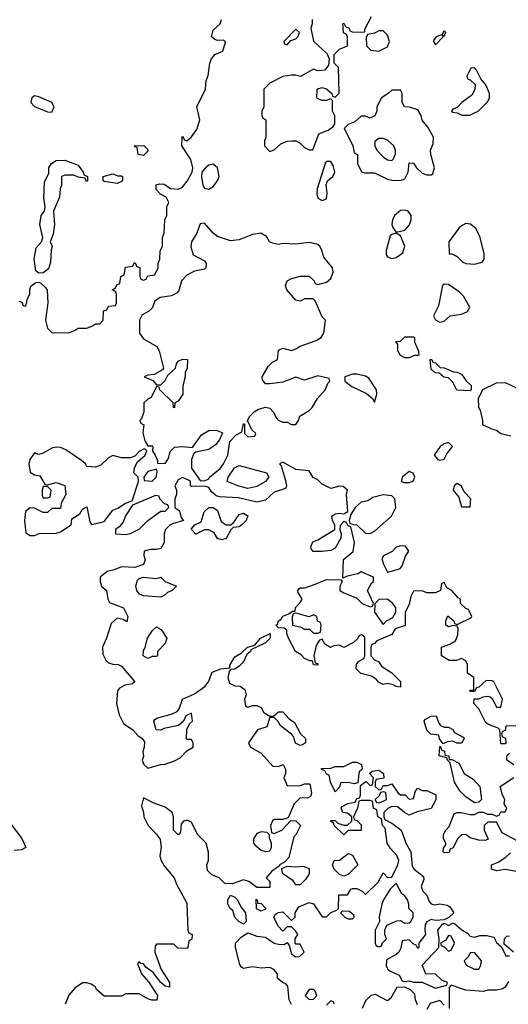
# Model space of a CAD drawing. Header units: inches. Extents: x 2380053 to 2584298, y 380219 to 546618.
# Tile 329 of 656: x 2534082 to 2536325, y 420810 to 425329. Entities that reach past the tile are written whole.
import ezdxf

# ---------------------------------------------------------------- set-up
doc = ezdxf.new("R2010")
doc.units = ezdxf.units.IN
doc.header["$MEASUREMENT"] = 0
doc.layers.add('C5432', color=7, linetype='Continuous')

msp = doc.modelspace()

# ---------------------------------------------------------------- linework, layer by layer
at = {"layer": 'C5432', "color": 2}
for points, elevation in [([(2534078, 424038), (2534092.7, 424032.7), (2534098, 424018), (2534110, 424014), (2534118, 424050), (2534128, 424070), (2534128, 424090), (2534133.6, 424106.4), (2534156.4, 424123.6), (2534170, 424124.7), (2534179.8, 424119.8), (2534200.7, 424100.7), (2534207.7, 424087.7), (2534212, 424030), (2534201, 423950), (2534210, 423914), (2534230, 423894), (2534307.3, 423892.7), (2534336.4, 423903.6), (2534350, 423914), (2534390, 423914), (2534416.4, 423923.6), (2534430, 423934), (2534450, 423934), (2534466, 423950), (2534467.3, 423992.7), (2534482, 423998), (2534490, 424014), (2534522, 424018), (2534526, 424030), (2534526, 424070), (2534522, 424082), (2534506, 424090), (2534522, 424098), (2534527.3, 424112.7), (2534542, 424118), (2534546, 424150), (2534562, 424158), (2534567.3, 424192.7), (2534602, 424198), (2534607.3, 424212.7), (2534612.7, 424212.7), (2534618, 424198), (2534634, 424190), (2534634, 424150), (2534638, 424138), (2534650, 424134), (2534662, 424138), (2534670, 424154), (2534702, 424158), (2534718, 424190), (2534718, 424210), (2534726, 424230), (2534727.3, 424267.3), (2534738, 424290), (2534738, 424330), (2534746, 424350), (2534748, 424410), (2534758, 424430), (2534758, 424470), (2534766, 424490), (2534754.6, 424514.6), (2534728.7, 424528.7), (2534708, 424550), (2534708.7, 424571.3), (2534724, 424576), (2534745.6, 424574.4), (2534774, 424554), (2534810, 424550.7), (2534830, 424561), (2534851.5, 424588.5), (2534874, 424630), (2534877.2, 424650), (2534867, 424687), (2534826, 424750), (2534828, 424790), (2534830, 424794), (2534838, 424778), (2534850, 424774), (2534870, 424792), (2534895.1, 424824.9), (2534909.2, 424870), (2534895.3, 424930), (2534935.3, 425010), (2534938, 425050), (2534947.3, 425072.7), (2534955.3, 425130), (2534962, 425150), (2534978, 425170), (2535014.6, 425185.4), (2535026, 425226), (2535026, 425230), (2535015.3, 425235.3), (2534990, 425234), (2534978, 425238), (2534962, 425250), (2534970, 425282), (2535002, 425310), (2535008.7, 425330)], 34), ([(2535424.7, 425330), (2535424.7, 425310), (2535418, 425290), (2535431.1, 425231.1), (2535492.7, 425172.7), (2535502, 425150), (2535499.6, 425120.4), (2535482, 425098), (2535450, 425095.3), (2535430, 425102), (2535371, 425069), (2535350, 425075.3), (2535330, 425075.3), (2535290, 425068), (2535230, 425038), (2535202, 425010), (2535202, 424930), (2535194, 424910), (2535194, 424890), (2535198, 424878), (2535212, 424870), (2535212, 424790), (2535206.4, 424773.6), (2535206, 424750), (2535230, 424724.7), (2535250, 424732), (2535280.4, 424759.6), (2535310, 424772), (2535330, 424774), (2535350, 424774), (2535370, 424762), (2535390, 424742), (2535410, 424732), (2535427.3, 424732.7), (2535455.3, 424804.7), (2535498, 424822), (2535520.4, 424839.6), (2535528.4, 424851.6), (2535528.4, 424888.4), (2535518, 424910), (2535518, 424958), (2535510, 424966), (2535490, 424958), (2535470, 424958), (2535450, 424966), (2535446, 424970), (2535447.3, 425007.3), (2535450, 425012), (2535470, 425018), (2535490, 425011.3), (2535514, 424990), (2535518, 424978), (2535530, 424974), (2535548, 424992), (2535546, 425110), (2535526, 425130), (2535526, 425170), (2535550, 425194), (2535586, 425210), (2535586, 425250), (2535582, 425262), (2535568.4, 425268.4), (2535566, 425310), (2535570, 425314), (2535578, 425298), (2535594, 425290), (2535598, 425278), (2535612.7, 425272.7), (2535666, 425274), (2535666, 425286), (2535696.4, 425343.6)], 34), ([(2536337, 423417), (2536290, 423429.2), (2536270, 423444), (2536249.3, 423449.3), (2536208, 423470), (2536208, 423490), (2536196.4, 423536.4), (2536188.7, 423550), (2536188, 423590), (2536208, 423632), (2536270, 423662), (2536310, 423664.7), (2536387.9, 423627.9)], 30), ([(2536388, 422088), (2536314, 422086), (2536310, 422066), (2536298, 422062), (2536294, 422050), (2536298, 422038), (2536311.3, 422031.3), (2536314, 422010), (2536310, 422006), (2536290, 422006), (2536286, 422070), (2536278, 422078), (2536233.6, 422093.6), (2536222, 422102), (2536190, 422166), (2536166, 422190), (2536167.3, 422212.7), (2536190, 422212), (2536210, 422222), (2536230, 422224.7), (2536242, 422222), (2536252.7, 422212.7), (2536270, 422174), (2536290, 422174), (2536298, 422210), (2536258, 422290), (2536250, 422295.3), (2536223.6, 422296.4), (2536190, 422266), (2536178, 422262), (2536170, 422246), (2536150, 422246), (2536148.4, 422251.6), (2536166, 422254), (2536166, 422310), (2536138, 422330), (2536138, 422370), (2536130, 422386), (2536110, 422398), (2536087.3, 422387.3), (2536052.7, 422387.3), (2536018, 422410), (2536018, 422450), (2536056.5, 422463.5), (2536082, 422478), (2536093.6, 422506.4), (2536095.3, 422535.3), (2536090, 422546), (2536070, 422548), (2536050, 422542), (2536038, 422550), (2536038, 422570), (2536047.3, 422592.7), (2536074, 422570), (2536078, 422558), (2536090, 422554), (2536155.3, 422584.7), (2536158, 422590), (2536142, 422622), (2536130, 422626), (2536106, 422650), (2536106, 422670), (2536095.3, 422675.3), (2536066, 422710), (2536042, 422722), (2536030, 422746), (2536018, 422742), (2536014, 422710), (2535990, 422698), (2535950, 422698), (2535930, 422708), (2535890, 422706), (2535878, 422682), (2535870, 422646), (2535851.6, 422608.4), (2535851.1, 422548.9), (2535806, 422534), (2535790, 422508), (2535721, 422479), (2535710, 422466), (2535698, 422462), (2535694, 422450), (2535694, 422410), (2535711.3, 422391.3), (2535730, 422382), (2535742.8, 422362.8), (2535790, 422332), (2535830, 422292), (2535830, 422266), (2535810, 422268), (2535796.4, 422276.4), (2535770, 422282), (2535750, 422278), (2535728.7, 422288.7), (2535720.4, 422300.4), (2535696.4, 422316.4), (2535648.4, 422328.4), (2535626, 422350), (2535628, 422370), (2535636.4, 422383.6), (2535662, 422398), (2535666, 422410), (2535666, 422490), (2535662, 422502), (2535650, 422506), (2535638, 422502), (2535632.7, 422487.3), (2535614, 422470), (2535570, 422448), (2535550, 422458), (2535524.7, 422455.3), (2535508.4, 422448.4), (2535483.1, 422463.1), (2535470, 422486), (2535458, 422482), (2535443.6, 422456.4), (2535432, 422410), (2535438, 422378), (2535450, 422374), (2535450, 422366), (2535430, 422368), (2535426, 422386), (2535414, 422386), (2535390, 422398), (2535374.6, 422414.6), (2535348.7, 422430), (2535315.3, 422490), (2535308, 422512), (2535308, 422528), (2535296.4, 422536.4), (2535270, 422538), (2535258, 422550), (2535265.2, 422554.8), (2535269.3, 422570), (2535282, 422578), (2535290, 422590.8), (2535318, 422602), (2535334, 422614), (2535346, 422614), (2535348.4, 422631.6), (2535370, 422654), (2535378, 422670), (2535360.4, 422700.4), (2535358, 422710), (2535363.1, 422716.9), (2535370, 422722), (2535390, 422722), (2535430, 422734.8), (2535490, 422759.1), (2535558, 422758), (2535562, 422750), (2535552, 422730), (2535552, 422710), (2535570, 422698), (2535630, 422674), (2535654, 422650), (2535690, 422634), (2535702, 422638), (2535706, 422650), (2535678, 422710), (2535696.4, 422743.6), (2535706, 422750), (2535706, 422770), (2535650, 422795.3), (2535634.8, 422785.2), (2535585.4, 422774.6), (2535566, 422766), (2535567.7, 422852.3), (2535612, 422888), (2535619, 422930), (2535602, 423002), (2535590, 423006), (2535582, 423022), (2535570, 423026), (2535552.7, 423007.3), (2535552, 422990), (2535558, 422970), (2535556, 422950), (2535530, 422904), (2535510, 422893.2), (2535469.1, 422889.1), (2535428.7, 422888.7), (2535420.4, 422900.4), (2535418, 422910), (2535427.3, 422932.7), (2535450, 422942), (2535528, 422990), (2535528.7, 423010), (2535518, 423030), (2535515.3, 423050), (2535530, 423061), (2535550, 423064.7), (2535570, 423062), (2535588, 423072), (2535582, 423150), (2535586, 423170), (2535567.3, 423187.3), (2535550, 423188), (2535510, 423178), (2535470, 423198), (2535450, 423218), (2535428.7, 423228.7), (2535410, 423258), (2535350, 423264), (2535290, 423298), (2535274, 423290), (2535282, 423282), (2535299.9, 423219.9), (2535306, 423190), (2535302, 423178), (2535250, 423160.9), (2535210, 423124), (2535170, 423115.1), (2535085.8, 423134.2), (2534998.6, 423138.6), (2534984.5, 423144.5), (2534962.9, 423162.9), (2534950, 423182), (2534930, 423188.7), (2534870, 423186), (2534866, 423190), (2534866, 423210), (2534856.4, 423216.4), (2534830, 423228), (2534810, 423218), (2534794, 423190), (2534802, 423170), (2534802, 423150), (2534794, 423130), (2534794, 423090), (2534815.3, 423075.3), (2534823.6, 423043.6), (2534834, 423030), (2534784, 423016), (2534770.7, 423009.3), (2534751.3, 422990), (2534746, 422970), (2534746, 422930), (2534730, 422902), (2534710, 422897.2), (2534682, 422898), (2534654, 422890), (2534652, 422870), (2534658, 422850), (2534650.8, 422829.2), (2534610, 422815.3), (2534550, 422818), (2534516.3, 422803.7), (2534483, 422797), (2534450.8, 422770), (2534450.8, 422750), (2534458, 422730), (2534481, 422710), (2534486, 422670), (2534494.8, 422654.8), (2534558, 422630), (2534578, 422590), (2534574, 422566), (2534556.4, 422576.4), (2534530, 422582), (2534502, 422558), (2534481, 422490), (2534462, 422450), (2534463.6, 422416.4), (2534478, 422390), (2534490, 422378), (2534510, 422371), (2534534, 422370), (2534550, 422362), (2534611.3, 422290), (2534599.6, 422280.4), (2534564.7, 422275.3), (2534539.6, 422260.4), (2534531.3, 422248.7), (2534526.8, 422190), (2534538, 422138), (2534558.8, 422098.8), (2534602, 422070), (2534624, 422044), (2534644.7, 422030), (2534654.8, 422014.8), (2534654, 421990), (2534646.8, 421970), (2534650.7, 421949.3), (2534644.7, 421930), (2534651.3, 421911.3), (2534670, 421894), (2534730, 421911.3), (2534750, 421912), (2534793.2, 421926.8), (2534819.3, 421940.7), (2534850, 421974), (2534878, 421990), (2534878, 422010), (2534870, 422026), (2534850, 422026), (2534848, 422030), (2534848.7, 422071.3), (2534862, 422098), (2534875.3, 422110), (2534870, 422146), (2534845.4, 422134.6), (2534834, 422110), (2534810.9, 422089.1), (2534744, 422076), (2534730, 422068.7), (2534709.2, 422069.2), (2534698, 422110), (2534703.1, 422116.9), (2534715.3, 422124.7), (2534778.4, 422141.6), (2534805.6, 422154.4), (2534814, 422166), (2534828.7, 422210), (2534884.9, 422235.1), (2534932, 422268), (2534949.2, 422290), (2534965.2, 422334.8), (2535006, 422350), (2535046, 422354), (2535046, 422366), (2535070, 422404.7), (2535098, 422422), (2535128, 422450), (2535162, 422458), (2535188, 422490), (2535231.6, 422511.6), (2535231.3, 422490), (2535211, 422469), (2535143.6, 422436.4), (2535142, 422430), (2535124.7, 422415.3), (2535110, 422382), (2535090, 422362), (2535070, 422348), (2535050, 422346), (2535043.6, 422336.4), (2535038, 422310), (2535044.7, 422284.7), (2535070, 422272), (2535094, 422270), (2535115.3, 422255.3), (2535122, 422230), (2535114, 422210), (2535118, 422178), (2535130, 422174), (2535150, 422182), (2535170, 422182), (2535190, 422172), (2535202, 422150), (2535230, 422132), (2535247.3, 422132.7), (2535270, 422152), (2535290, 422152), (2535319.6, 422119.6), (2535343.6, 422103.6), (2535371.6, 422051.6), (2535394, 422030), (2535394, 422010), (2535379.6, 422000.4), (2535370, 421998), (2535348.7, 422008.7), (2535339, 422039), (2535329.2, 422049.2), (2535278, 422090), (2535270, 422106), (2535250, 422126), (2535230, 422126), (2535216.9, 422083.1), (2535174, 422070), (2535132, 422010), (2535142, 421990), (2535190, 421962), (2535243.6, 421903.6), (2535270, 421902), (2535292, 421910), (2535302, 421890), (2535302, 421870), (2535294, 421850), (2535310, 421814), (2535367.3, 421812.7), (2535390, 421822), (2535410, 421822), (2535416, 421816), (2535422, 421778), (2535416.9, 421763.1), (2535403.6, 421756.4), (2535370, 421758), (2535342, 421730), (2535314, 421666), (2535290, 421658), (2535250, 421658), (2535244.7, 421655.3), (2535234, 421630), (2535238, 421598), (2535250, 421594), (2535286, 421610), (2535326, 421654), (2535350, 421652), (2535371.3, 421630), (2535350, 421588), (2535341, 421579), (2535316.8, 421483.2), (2535298, 421462), (2535274, 421450), (2535274, 421446), (2535239.6, 421420.4), (2535214, 421390), (2535230, 421374), (2535230, 421346), (2535170, 421346), (2535133.6, 421373.6), (2535110, 421382), (2535056.9, 421363.1), (2535024, 421364), (2534998, 421390), (2534964.1, 421404.1), (2534944.1, 421424.1), (2534941.2, 421450), (2534949, 421470), (2534948.9, 421508.9), (2534938, 421550), (2534898, 421590), (2534870, 421646), (2534850, 421655.3), (2534834, 421650), (2534823.6, 421636.4), (2534819.6, 421600.4), (2534814, 421590), (2534808, 421590), (2534788.7, 421610), (2534788.7, 421670), (2534782, 421690), (2534750, 421715.3), (2534694.6, 421734.6), (2534650, 421758), (2534641, 421721), (2534651.1, 421691.1), (2534651.3, 421670), (2534671.3, 421630), (2534710.7, 421590.7), (2534726.4, 421566.4), (2534730.9, 421530.9), (2534724.7, 421490), (2534731.3, 421470), (2534745.4, 421445.4), (2534790.9, 421390.9), (2534802, 421362), (2534850, 421274), (2534854, 421150), (2534858, 421138), (2534874, 421130), (2534871.6, 421108.4), (2534858, 421102), (2534854, 421070), (2534850, 421066), (2534808.4, 421068.4), (2534790, 421086), (2534710, 421086), (2534703.6, 421076.4), (2534702, 421050), (2534731, 420970), (2534770.5, 420910.5), (2534770, 420889), (2534750, 420894), (2534729.4, 420909.4), (2534695.5, 420955.5), (2534661.2, 420981.2), (2534650, 420995.3), (2534638, 420998), (2534630, 421006), (2534623.6, 420996.4), (2534641, 420950), (2534673.4, 420913.4), (2534714.8, 420850), (2534711.1, 420828.9), (2534689.1, 420829.1), (2534670, 420835.3), (2534630, 420858), (2534570, 420858), (2534550, 420848), (2534470, 420848), (2534436.4, 420876.4), (2534428, 420890), (2534410, 420902), (2534390, 420908.7), (2534370, 420908.7), (2534335.3, 420884.7), (2534307.5, 420852.5), (2534291.3, 420810)], 34), ([(2536350, 421908.7), (2536318, 421930), (2536318, 421950), (2536330, 421962)], 34), ([(2535329.5, 420809.5), (2535319, 420830), (2535312.9, 420892.9), (2535304, 420904), (2535288, 420910), (2535266, 420930), (2535266, 420950), (2535248, 420970), (2535230, 420979), (2535190, 420975.3), (2535150, 420982), (2535110, 420974), (2535100.9, 420980.9), (2535092.9, 420992.9), (2535072.7, 421070), (2535073.2, 421090), (2535100.7, 421119.3), (2535130, 421138), (2535170, 421122.8), (2535210, 421118), (2535250, 421091.3), (2535270, 421086), (2535295.3, 421084.7), (2535310, 421094), (2535319.6, 421079.6), (2535330, 421042), (2535347.3, 421027.3), (2535366, 421030), (2535388, 421050), (2535370, 421086), (2535350, 421086), (2535346, 421090), (2535346, 421110), (2535358, 421130), (2535350, 421146), (2535330, 421166), (2535310, 421166), (2535290, 421146), (2535269, 421169), (2535248, 421210), (2535256.4, 421223.6), (2535270, 421232), (2535290, 421234), (2535330, 421194), (2535346, 421210), (2535346, 421230), (2535363.1, 421256.9), (2535410, 421278), (2535431.3, 421271.3), (2535470, 421212), (2535490, 421212), (2535510, 421232), (2535538, 421242), (2535546, 421250), (2535547.3, 421312.7), (2535587.3, 421312.7), (2535602, 421338), (2535610, 421342), (2535630, 421342), (2535654, 421330), (2535670, 421314), (2535728, 421370), (2535750, 421414), (2535770, 421392), (2535790, 421394), (2535818, 421450), (2535822, 421470), (2535813.6, 421493.6), (2535784.7, 421524.7), (2535768.7, 421550), (2535759, 421619), (2535748, 421630), (2535742, 421662), (2535726, 421670), (2535722, 421702), (2535706, 421710), (2535702, 421742), (2535690, 421746), (2535650, 421746), (2535638, 421742), (2535632, 421710), (2535614, 421670), (2535618, 421658), (2535630, 421654), (2535650, 421634), (2535650, 421608), (2535590, 421608), (2535570, 421588), (2535526, 421630), (2535522, 421642), (2535508, 421650), (2535510, 421654), (2535530, 421654), (2535542, 421642), (2535570, 421632), (2535587.3, 421632.7), (2535606, 421650), (2535606, 421670), (2535587.3, 421687.3), (2535566, 421690), (2535558, 421710), (2535562, 421718), (2535588.4, 421731.6), (2535622, 421738), (2535630, 421754), (2535642, 421758), (2535646, 421770), (2535646, 421814), (2535666, 421830), (2535672, 421832), (2535690, 421814), (2535702, 421818), (2535706, 421850), (2535688, 421870), (2535700.4, 421879.6), (2535730, 421884.7), (2535752, 421870), (2535752.7, 421847.3), (2535718, 421842), (2535714, 421830), (2535714, 421810), (2535730, 421794), (2535742, 421798), (2535750, 421814), (2535770, 421814), (2535790, 421822), (2535819.6, 421779.6), (2535830, 421772), (2535851.3, 421771.3), (2535870, 421752), (2535890, 421754), (2535898, 421790), (2535910, 421802), (2535930, 421792), (2535951.1, 421791.1), (2535991.6, 421771.6), (2535991.6, 421748.4), (2535970, 421708), (2535906, 421694), (2535870, 421678), (2535848, 421690), (2535816.4, 421716.4), (2535790, 421718), (2535771.6, 421708.4), (2535754, 421690), (2535754, 421670), (2535758, 421658), (2535790, 421642), (2535830.7, 421610.7), (2535838, 421598), (2535854.8, 421550), (2535878, 421510), (2535882.8, 421442.8), (2535892, 421430), (2535936, 421396), (2535936.9, 421383.1), (2535924.7, 421350), (2535932, 421330), (2535951, 421311), (2535962, 421282), (2535971.1, 421271.1), (2535986.4, 421266.4), (2536010.9, 421270.9), (2536044.7, 421264.7), (2536056.9, 421256.9), (2536074, 421230), (2536052, 421208), (2536030, 421198), (2535990, 421195.3), (2535970, 421199), (2535951, 421189), (2535943.5, 421176.5), (2535941, 421150), (2535944.7, 421130), (2535914, 421090), (2535914, 421070), (2535910, 421066), (2535902, 421082), (2535887.3, 421087.3), (2535870, 421106), (2535838, 421102), (2535831.6, 421068.4), (2535822, 421050), (2535810, 421038), (2535766, 421014), (2535764.7, 420984.7), (2535771.1, 420971.1), (2535782, 420962), (2535823.6, 420943.6), (2535838, 420918), (2535850, 420914), (2535870, 420918), (2535890, 420911.3), (2535930, 420912), (2535990, 420884.7), (2536042, 420898), (2536046, 420910), (2536020.2, 420920.2), (2535990, 420948), (2535946, 420950), (2535928.7, 420990), (2536006, 421070), (2536008, 421110), (2536002, 421150), (2536022, 421178), (2536030, 421182), (2536050, 421172), (2536070, 421182), (2536079.6, 421179.6), (2536111.6, 421151.6), (2536136.9, 421136.9), (2536150, 421122), (2536170, 421118), (2536194, 421126), (2536226.4, 421126.4), (2536258, 421118), (2536270, 421094), (2536294, 421074), (2536312.7, 421032.7), (2536330, 421032)], 34), ([(2536362, 421562), (2536296.4, 421596.4), (2536270, 421646), (2536230, 421646), (2536214, 421630), (2536214, 421610), (2536232.7, 421567.3), (2536218, 421562), (2536190, 421564), (2536150, 421574), (2536130, 421588.7), (2536110, 421588), (2536091.1, 421568.9), (2536071.6, 421528.4), (2536058, 421522), (2536052.7, 421507.3), (2536030, 421506), (2536026, 421510), (2536027.3, 421527.3), (2536038, 421542), (2536038, 421550), (2536028, 421570), (2536028, 421590), (2536038, 421610), (2536053.6, 421626.4), (2536076.4, 421683.6), (2536088.9, 421691.1), (2536108.9, 421691.1), (2536150, 421681), (2536170, 421681), (2536190, 421692), (2536210, 421692), (2536230, 421682), (2536250, 421682), (2536270, 421674), (2536282, 421678), (2536290, 421694), (2536310, 421694), (2536318, 421710), (2536306, 421730), (2536308, 421750), (2536298, 421770), (2536288, 421810), (2536350, 421851.3)], 34), ([(2534014.1, 421674.1), (2534091.8, 421571.8), (2534110.8, 421530), (2534090, 421519), (2534056.4, 421516.4)], 30), ([(2536370, 421418), (2536310, 421428.7), (2536270, 421422), (2536248, 421430), (2536248, 421450), (2536278, 421462), (2536314, 421486), (2536334.6, 421505.4)], 34), ([(2536348, 421050), (2536306, 421086), (2536307.3, 421112.7), (2536318, 421122), (2536330, 421124.7)], 34), ([(2535908, 420808), (2535898, 420830), (2535896.4, 420856.4), (2535876.4, 420876.4), (2535850, 420888), (2535812.7, 420887.3), (2535783.6, 420836.4), (2535770, 420826), (2535714.6, 420854.6), (2535694, 420850), (2535670, 420826), (2535654, 420790)], 34), ([(2536325.4, 420914.6), (2536310.9, 420889.1), (2536298.8, 420881.2), (2536270, 420875.3), (2536230, 420875.3), (2536211, 420869), (2536130, 420875.3), (2536062, 420898), (2536052.7, 420887.3), (2536054, 420790)], 34), ([(2535526, 420810), (2535522, 420822), (2535510, 420826), (2535490, 420806)], 34), ([(2536030, 420806), (2536010, 420828), (2535966, 420814), (2535950, 420786)], 34)]:
    msp.add_lwpolyline(points, dxfattribs=dict(at, elevation=elevation))
for points, elevation in [([(2535350, 425286), (2535294, 425230), (2535298, 425218), (2535310, 425214), (2535326, 425234), (2535350, 425242), (2535358, 425250), (2535366, 425270)], 34), ([(2535750, 425278), (2535730, 425278), (2535710, 425268), (2535678, 425262), (2535672.7, 425247.3), (2535674, 425210), (2535694, 425190), (2535730, 425184.7), (2535770, 425204.7), (2535779, 425230), (2535770, 425258)], 34), ([(2536030, 425278), (2536019.6, 425260.4), (2535994, 425250), (2535983.6, 425236.4), (2535982, 425230), (2535990, 425214), (2536026, 425250), (2536022, 425258), (2536030, 425254), (2536038, 425270)], 34), ([(2536170, 425108), (2536152.7, 425107.3), (2536134, 425070), (2536138, 425058), (2536150, 425054), (2536172, 425032), (2536171.6, 425008.4), (2536156.9, 424983.1), (2536112, 424950), (2536090, 424926), (2536070, 424918), (2536064.7, 424910), (2536070, 424904.7), (2536090, 424902), (2536111.6, 424891.6), (2536148.4, 424891.6), (2536170, 424902), (2536186, 424910), (2536230, 424954), (2536238, 424970), (2536238, 424990), (2536222, 425030), (2536198, 425058), (2536178, 425098)], 34), ([(2535830, 425006), (2535790, 425006), (2535774, 424990), (2535742, 424970), (2535722, 424930), (2535722, 424910), (2535712.7, 424887.3), (2535690, 424878), (2535670, 424886), (2535650, 424886), (2535619.8, 424860.2), (2535590, 424848), (2535572, 424830), (2535611.6, 424751.6), (2535618, 424718), (2535632, 424710), (2535632, 424670), (2535651.6, 424631.6), (2535666, 424626), (2535710, 424626), (2535770, 424597.3), (2535790, 424593), (2535830, 424590.6), (2535850, 424598.8), (2535865.1, 424630), (2535870, 424672), (2535890, 424671), (2535902.8, 424650), (2535930, 424625.5), (2535950, 424617.1), (2535970, 424617.3), (2535977.6, 424622.4), (2535986.6, 424650), (2535968.7, 424711.3), (2535968, 424730), (2535980.4, 424759.6), (2535982, 424790), (2535955.5, 424835.5), (2535930, 424868), (2535924, 424890), (2535910, 424915.3), (2535871.6, 424928.4), (2535848, 424930), (2535838, 424950), (2535838, 424990)], 34), ([(2534150, 424979.5), (2534137.3, 424970), (2534133.4, 424950), (2534150, 424930.7), (2534210, 424906), (2534230, 424905.5), (2534240.7, 424930), (2534229, 424950), (2534170, 424975.6)], 38), ([(2535750, 424784.7), (2535730, 424784.7), (2535712.4, 424770), (2535711.8, 424750), (2535721.1, 424730), (2535750, 424699.3), (2535770, 424686.4), (2535790, 424683), (2535798, 424690), (2535806.3, 424713.7), (2535806.9, 424730), (2535799.7, 424750), (2535770, 424776.8)], 38), ([(2534650, 424706), (2534626, 424710), (2534622, 424742), (2534610, 424746), (2534608.9, 424751.1), (2534651.6, 424751.6), (2534670, 424734), (2534670, 424726)], 34), ([(2534387.3, 424587.3), (2534382, 424602), (2534350, 424606), (2534330, 424615.3), (2534290, 424615.3), (2534274, 424610), (2534274, 424570), (2534267.3, 424552.7), (2534264.5, 424515.5), (2534238, 424450), (2534242, 424390), (2534235.3, 424344.7), (2534222, 424310), (2534231.3, 424290), (2534226.4, 424273.6), (2534223.4, 424216.6), (2534213.7, 424186.3), (2534190, 424168), (2534170, 424166), (2534156.4, 424176.4), (2534148.7, 424230), (2534157.2, 424282.8), (2534182, 424310), (2534188.7, 424330), (2534174.5, 424390), (2534181.2, 424430), (2534195.3, 424450), (2534199, 424470), (2534192.3, 424512.3), (2534196.5, 424583.5), (2534215.3, 424624.7), (2534215.3, 424650), (2534228, 424670), (2534250, 424682.8), (2534290, 424684.7), (2534350, 424662), (2534374, 424630), (2534378, 424618), (2534394, 424610), (2534394, 424590)], 34), ([(2534970, 424666), (2534950, 424660.9), (2534934.8, 424650), (2534918.8, 424630), (2534916.3, 424610), (2534923, 424570), (2534930, 424556), (2534950, 424550.8), (2534970, 424564), (2534989.5, 424590), (2534997, 424610), (2534990, 424648.7)], 34), ([(2535510, 424678), (2535490, 424678), (2535486, 424674), (2535447.5, 424552.5), (2535445.5, 424530), (2535451, 424510), (2535470, 424499.1), (2535490, 424506.8), (2535494, 424534), (2535488, 424572), (2535495.3, 424590), (2535519, 424610), (2535528.7, 424630), (2535520.2, 424660.2)], 34), ([(2534530, 424578), (2534470, 424586), (2534466, 424590), (2534466, 424610), (2534510, 424622), (2534532.7, 424612.7), (2534550, 424612), (2534554, 424610), (2534554, 424590), (2534550, 424586)], 34), ([(2535850, 424455.8), (2535830, 424454), (2535802, 424430), (2535792.7, 424410), (2535790.7, 424390), (2535794.8, 424374.8), (2535810, 424354), (2535850, 424362.8), (2535871.8, 424388.2), (2535878.4, 424410), (2535878.4, 424430), (2535865.2, 424450)], 34), ([(2534930, 424395.1), (2534910, 424392.7), (2534895.5, 424350), (2534870.6, 424310), (2534867.5, 424287.5), (2534878, 424250), (2534930, 424222), (2534938, 424210), (2534936, 424190), (2534930, 424184), (2534884.5, 424175.5), (2534850, 424157.2), (2534824.9, 424130), (2534813, 424087), (2534804.5, 424075.5), (2534778.5, 424061.5), (2534726.4, 424053.6), (2534702, 424038), (2534690, 424006), (2534674, 423990), (2534644.7, 423975.3), (2534632, 423950), (2534631.3, 423890), (2534650, 423864.7), (2534712, 423830), (2534722, 423810), (2534742, 423730), (2534738, 423722), (2534699.6, 423700.4), (2534670, 423698), (2534654, 423690), (2534692.7, 423672.7), (2534710, 423654), (2534730, 423654), (2534750, 423674), (2534762, 423698), (2534798, 423730), (2534802, 423750), (2534810, 423762), (2534829.1, 423770.9), (2534852, 423770), (2534851.3, 423730), (2534842, 423710), (2534842, 423690), (2534831.6, 423648.4), (2534831.3, 423610), (2534810, 423578), (2534794, 423570), (2534792.7, 423547.3), (2534788, 423550), (2534786, 423570), (2534726, 423630), (2534722, 423642), (2534710, 423646), (2534685.4, 423594.6), (2534670, 423588), (2534652, 423570), (2534652, 423530), (2534642, 423498), (2534634, 423490), (2534638, 423478), (2534652, 423470), (2534647.3, 423432.7), (2534656.9, 423396.9), (2534670, 423374), (2534690, 423374), (2534694, 423370), (2534692, 423350), (2534704.7, 423330), (2534714, 423306), (2534714, 423294), (2534750, 423292), (2534764.7, 423315.3), (2534773.2, 423346.8), (2534793.2, 423366.8), (2534830, 423371), (2534874.6, 423365.4), (2534916.2, 423423.8), (2534950, 423444), (2534985.4, 423445.4), (2535012.7, 423432.7), (2534999.8, 423400.2), (2534981.6, 423378.4), (2534950, 423356.2), (2534890, 423344), (2534882, 423338), (2534870.5, 423310), (2534870.5, 423270.5), (2534910, 423214), (2534930, 423212), (2534950, 423222), (2534954, 423230), (2535002, 423270), (2535016.9, 423290), (2535037, 423330), (2535047.3, 423392.7), (2535076.4, 423423.6), (2535102, 423438), (2535110, 423474), (2535114, 423474), (2535114, 423430), (2535130, 423414), (2535162, 423418), (2535166, 423430), (2535147.3, 423447.3), (2535130, 423486), (2535126, 423486), (2535138, 423510), (2535158, 423530), (2535178, 423542), (2535210, 423551.3), (2535230, 423546), (2535246, 423530), (2535260.7, 423500.7), (2535270, 423491.3), (2535290, 423482), (2535310, 423482), (2535330, 423472), (2535350, 423472), (2535362, 423490), (2535368, 423510), (2535410, 423534.8), (2535425.2, 423550), (2535449.6, 423590.4), (2535484, 423630), (2535498, 423662), (2535506, 423670), (2535502, 423682), (2535450, 423694), (2535390, 423675.3), (2535350, 423689.2), (2535290, 423665.2), (2535230, 423658), (2535210, 423658), (2535196.4, 423676.4), (2535195.3, 423690), (2535222.7, 423737.3), (2535243.1, 423756.9), (2535266, 423770), (2535270, 423812), (2535290, 423822), (2535330, 423811.3), (2535350, 423818), (2535370, 423831.3), (2535443.1, 423856.9), (2535466, 423870), (2535478, 423890), (2535486, 423950), (2535470, 423966), (2535439, 424039), (2535428.4, 424048.4), (2535391.6, 424048.4), (2535370, 424038), (2535350, 424042), (2535308.7, 424090), (2535302, 424110), (2535309.1, 424130.9), (2535330, 424141), (2535371.6, 424151.6), (2535410, 424152), (2535434, 424130), (2535438, 424118), (2535450, 424114), (2535490, 424124.7), (2535510, 424142), (2535521.2, 424170), (2535517.2, 424190), (2535478.6, 424238.6), (2535469.3, 424270), (2535459.3, 424290), (2535450, 424298), (2535410, 424306.6), (2535350, 424299), (2535290, 424302), (2535270, 424298), (2535243.1, 424303.1), (2535228, 424310), (2535214.6, 424334.6), (2535188.9, 424348.9), (2535150, 424344), (2535090, 424319), (2535050, 424314), (2534990, 424334), (2534969.5, 424349.5)], 34), ([(2536130, 424394), (2536101.7, 424378.3), (2536052, 424310), (2536054, 424254), (2536066, 424254), (2536090, 424242), (2536115.9, 424215.9), (2536130.4, 424210.4), (2536170, 424207.7), (2536204.1, 424215.9), (2536213.2, 424230), (2536214.5, 424254.5), (2536195.3, 424330), (2536177.2, 424370), (2536151.3, 424391.3)], 34), ([(2535810, 424349), (2535790, 424344), (2535783, 424337), (2535763.8, 424270), (2535763.8, 424250), (2535770, 424240.7), (2535790, 424233.4), (2535810, 424238), (2535840.2, 424259.8), (2535849.4, 424290), (2535830, 424338)], 34), ([(2536030, 424115.3), (2536022, 424110), (2536004.1, 424015.9), (2535982, 423970), (2535990, 423951.3), (2536010, 423940.7), (2536030, 423946), (2536058, 423970), (2536110, 423977.3), (2536138, 423990), (2536148.7, 424010), (2536119.6, 424059.6), (2536099.7, 424079.7), (2536050, 424114)], 34), ([(2535850, 423778), (2535830, 423788), (2535818, 423810), (2535818, 423838), (2535808, 423852), (2535830, 423854), (2535850, 423874), (2535890, 423874), (2535894, 423870), (2535894, 423850), (2535912.7, 423807.3), (2535914, 423790), (2535910, 423788), (2535892.7, 423787.3), (2535870, 423778)], 30), ([(2536150, 423626), (2536088.9, 423628.9), (2536070, 423666), (2536050, 423686), (2536028.7, 423688.7), (2536007.3, 423707.3), (2535988.7, 423708.7), (2535970, 423726), (2535966, 423770), (2535974, 423770), (2535978, 423758), (2535990, 423754), (2536012.7, 423732.7), (2536030, 423732), (2536072.7, 423712.7), (2536090, 423712), (2536110, 423702), (2536131.3, 423671.3), (2536154, 423650), (2536154, 423630)], 30), ([(2535630, 423702), (2535610, 423702), (2535574, 423690), (2535574, 423670), (2535606.4, 423646.4), (2535673.7, 423613.7), (2535702, 423590), (2535710, 423574), (2535722, 423610), (2535719, 423630), (2535684.1, 423684.1), (2535670, 423693.2)], 34), ([(2536050, 423388), (2536030, 423382), (2536012, 423370), (2535984.7, 423330), (2536002, 423310), (2536010, 423307.3), (2536030, 423312), (2536042.7, 423337.3), (2536068, 423370)], 34), ([(2534250, 423367.8), (2534230, 423362.4), (2534190, 423339.3), (2534170, 423333.2), (2534150, 423341.2), (2534128, 423310), (2534124.4, 423290), (2534130, 423252), (2534150, 423241), (2534175.3, 423235.3), (2534198, 423198), (2534210, 423194), (2534250, 423204.7), (2534290, 423191.3), (2534294, 423150), (2534272, 423110), (2534270, 423086), (2534230, 423086), (2534210, 423068), (2534190, 423068), (2534150, 423088), (2534130, 423088.7), (2534108.5, 423071.5), (2534103.8, 423030), (2534110, 422974), (2534130, 422962), (2534150, 422962), (2534171.6, 422971.6), (2534250, 422972), (2534270, 422978), (2534318, 423010), (2534322, 423038), (2534358, 423062), (2534370, 423082), (2534390, 423094), (2534404.7, 423024.7), (2534412, 423012), (2534470, 423026.8), (2534510, 423078), (2534533.2, 423086.8), (2534568, 423110), (2534598.6, 423121.4), (2534628, 423210), (2534626, 423230), (2534606, 423250), (2534608.4, 423271.6), (2534622, 423298), (2534658, 423330), (2534666, 423350), (2534658, 423358), (2534650, 423358), (2534630, 423348), (2534610, 423326), (2534590, 423318), (2534550, 423319), (2534510, 423328.7), (2534490, 423318), (2534455.3, 423284.7), (2534430, 423275.3), (2534390, 423278), (2534384, 423290), (2534365.4, 423305.4), (2534294.5, 423354.5), (2534270, 423365.6)], 34), ([(2535130, 423177.7), (2535088.1, 423188.1), (2535035.1, 423210), (2535038.7, 423230), (2535067.3, 423272.7), (2535090, 423283.1), (2535214.9, 423250), (2535226, 423230), (2535210.5, 423210), (2535170, 423186)], 30), ([(2534710, 423266), (2534670, 423255.3), (2534652, 423230), (2534654, 423214), (2534690, 423211.3), (2534708.7, 423230), (2534713.6, 423253.6)], 34), ([(2535870, 423255.3), (2535838, 423230), (2535834, 423214), (2535834, 423210), (2535844.7, 423204.7), (2535870, 423204.7), (2535888.4, 423211.6), (2535895.3, 423230), (2535888.4, 423248.4)], 34), ([(2536090, 423201.2), (2536076, 423190), (2536071, 423170), (2536097.3, 423137.3), (2536110, 423094), (2536150, 423094), (2536153.2, 423130), (2536122, 423162), (2536110, 423188.7)], 34), ([(2534210, 423186), (2534190, 423186), (2534184.7, 423170), (2534185.4, 423145.4), (2534190, 423134), (2534210, 423134), (2534222, 423138), (2534226, 423170)], 34), ([(2534706, 423146), (2534599.6, 423100.4), (2534567.3, 423052.7), (2534557.5, 423022.5), (2534539.1, 423000.9), (2534522, 422990), (2534522, 422970), (2534570, 422966.8), (2534590, 422971.3), (2534630, 422991), (2534670, 423031), (2534730, 423074), (2534750, 423074), (2534766, 423090), (2534762, 423102), (2534747.3, 423107.3), (2534726, 423130), (2534722, 423142)], 34), ([(2535750, 423149), (2535703.6, 423136.4), (2535679.6, 423120.4), (2535650, 423115.3), (2535622, 423090), (2535602, 423058), (2535594, 423030), (2535598, 423018), (2535612, 423012), (2535630, 423011.3), (2535670, 422972), (2535690, 422971.3), (2535710, 422981), (2535789, 423050), (2535809, 423090), (2535804, 423130), (2535790, 423144)], 34), ([(2535030, 423011.3), (2535050, 423011.3), (2535062, 423018), (2535090, 423058), (2535110, 423064.7), (2535130, 423052), (2535122, 423030), (2535102, 423010), (2535090, 423002), (2535062, 422998), (2535051.6, 422988.4), (2535030, 422948), (2535010, 422942), (2534990, 422948), (2534974.6, 422974.6), (2534950, 422988), (2534930, 422988), (2534890, 422968), (2534868.7, 422991.3), (2534886, 423010), (2534915.3, 423024.7), (2534929.1, 423070.9), (2534950, 423091), (2534970, 423091), (2534990, 423076), (2535006.8, 423026.8)], 34), ([(2535830, 422914), (2535810, 422908), (2535790.9, 422889.1), (2535751.6, 422868.4), (2535744.7, 422855.3), (2535751.3, 422830), (2535770, 422794), (2535810, 422804.7), (2535828.9, 422811.1), (2535838, 422822), (2535853.6, 422866.4), (2535868, 422890), (2535853.2, 422913.2)], 34), ([(2534730, 422679), (2534650, 422685.2), (2534632.5, 422692.5), (2534619.3, 422710), (2534615.1, 422730), (2534622.7, 422757.3), (2534630, 422764.7), (2534649.1, 422770.9), (2534710, 422764.7), (2534730, 422771.3), (2534750.6, 422750.6), (2534802, 422730), (2534782, 422710), (2534760.5, 422699.5), (2534750, 422689)], 34), ([(2535770, 422669), (2535730, 422668), (2535711.6, 422648.4), (2535711.3, 422610), (2535750, 422554), (2535766, 422570), (2535794.6, 422585.4), (2535808.7, 422610), (2535808.7, 422630), (2535795.3, 422650)], 34), ([(2535350, 422606), (2535338, 422602), (2535332.7, 422587.3), (2535334, 422550), (2535370, 422542), (2535390, 422532), (2535411.6, 422531.6), (2535430, 422514), (2535450, 422514), (2535462, 422518), (2535466, 422550), (2535462, 422562), (2535448.4, 422568.4), (2535446, 422590), (2535430, 422598), (2535410, 422588)], 34), ([(2534670, 422398), (2534649, 422410), (2534650, 422434), (2534656.4, 422443.6), (2534668.7, 422490), (2534690, 422524.7), (2534710, 422542), (2534731.3, 422530), (2534758, 422490), (2534750, 422466), (2534714, 422430), (2534714, 422410), (2534710, 422406), (2534690, 422406)], 34), ([(2536030, 422082), (2536050, 422082), (2536070, 422072), (2536078, 422058), (2536116.9, 422036.9), (2536122, 422030), (2536110, 422009), (2536088.9, 422008.9), (2536070, 422018), (2536044.7, 422015.3), (2536026, 422006), (2536008.7, 422028.7), (2536006, 422046), (2535969.3, 422049.3), (2535950, 422068), (2535938, 422110), (2535942, 422118), (2535970, 422132), (2535994, 422134), (2536003.6, 422103.6), (2536014, 422090)], 34), ([(2536054, 421934), (2536066, 421934), (2536096.9, 421916.9), (2536122, 421870), (2536163.6, 421843.6), (2536194, 421810), (2536202, 421750), (2536190, 421738), (2536170, 421735.3), (2536130, 421762), (2536102, 421790), (2536078, 421830), (2536058, 421918), (2536046, 421930), (2536042, 421942), (2536008, 421950), (2536010, 421994), (2536014, 421994), (2536018, 421978), (2536031.6, 421971.6), (2536034, 421954), (2536052, 421950)], 34), ([(2535618, 421822), (2535590, 421828.7), (2535554, 421826), (2535550, 421806), (2535530, 421786), (2535508, 421830), (2535502, 421862), (2535490, 421866), (2535482, 421882), (2535467.3, 421887.3), (2535467.3, 421892.7), (2535510, 421894), (2535530, 421902), (2535570, 421902), (2535610, 421922), (2535630, 421922), (2535651.1, 421911.1), (2535654, 421890), (2535641, 421879), (2535638, 421870), (2535634, 421826)], 34), ([(2535750, 421786), (2535738, 421782), (2535732.7, 421767.3), (2535714, 421750), (2535718, 421738), (2535730, 421734), (2535750, 421742), (2535766, 421750), (2535762, 421782)], 34), ([(2535190, 421602), (2535170, 421594), (2535154.8, 421570), (2535156, 421550), (2535161.4, 421541.4), (2535190, 421518), (2535210, 421512), (2535230, 421514), (2535238, 421530), (2535238, 421550), (2535228, 421572), (2535228, 421588), (2535218, 421598)], 34), ([(2535570, 421398), (2535550, 421406), (2535526, 421430), (2535518, 421450), (2535526, 421470), (2535550, 421472), (2535590, 421502), (2535610, 421494), (2535634, 421450), (2535590, 421406)], 34), ([(2535350, 421441), (2535383.6, 421443.6), (2535410, 421434), (2535410.7, 421409.3), (2535395.3, 421384.7), (2535370, 421358), (2535350, 421358), (2535337.2, 421377.2), (2535288, 421410), (2535286, 421434), (2535310, 421444.7)], 34), ([(2535810, 421366), (2535782, 421338), (2535751.3, 421290), (2535744.7, 421270), (2535732, 421212), (2535734, 421190), (2535714, 421150), (2535714, 421090), (2535718, 421078), (2535730, 421074), (2535742, 421078), (2535747.3, 421092.7), (2535766, 421110), (2535758, 421130), (2535758, 421150), (2535767.3, 421172.7), (2535812.7, 421192.7), (2535830, 421194), (2535850, 421182), (2535870, 421184.7), (2535878, 421190), (2535888, 421210), (2535888, 421230), (2535868, 421250), (2535868.7, 421270), (2535862, 421290), (2535850, 421308), (2535836.4, 421316.4)], 34), ([(2535110, 421178), (2535088, 421190), (2535070, 421208), (2535060.4, 421240.4), (2535048.7, 421250), (2535038, 421270), (2535038, 421290), (2535049, 421311), (2535070, 421302), (2535082, 421290), (2535096.9, 421256.9), (2535118, 421230), (2535122, 421190)], 34), ([(2535190, 421238), (2535168.7, 421248.7), (2535167.3, 421292.7), (2535174, 421286), (2535174, 421274), (2535190, 421272), (2535212, 421250), (2535210, 421246)], 34), ([(2535562, 421238), (2535554, 421230), (2535574, 421210), (2535590, 421202), (2535610, 421202), (2535618, 421210), (2535618, 421218), (2535595.3, 421235.3)], 34), ([(2536050, 421126), (2536036.9, 421103.1), (2536014, 421090), (2536018, 421078), (2536030, 421074), (2536050, 421054), (2536062, 421058), (2536078, 421090), (2536062, 421122)], 34), ([(2536170, 421048), (2536150, 421046), (2536142, 421030), (2536122, 421010), (2536132, 420990), (2536170, 420971.3), (2536190, 420972), (2536199, 420990), (2536202, 421010)], 34), ([(2535430, 420878), (2535410, 420878), (2535392, 420850), (2535410, 420832), (2535430, 420834), (2535446, 420850), (2535438, 420870)], 34)]:
    msp.add_lwpolyline(points, close=True, dxfattribs=dict(at, elevation=elevation))

doc.saveas('drawing.dxf')
